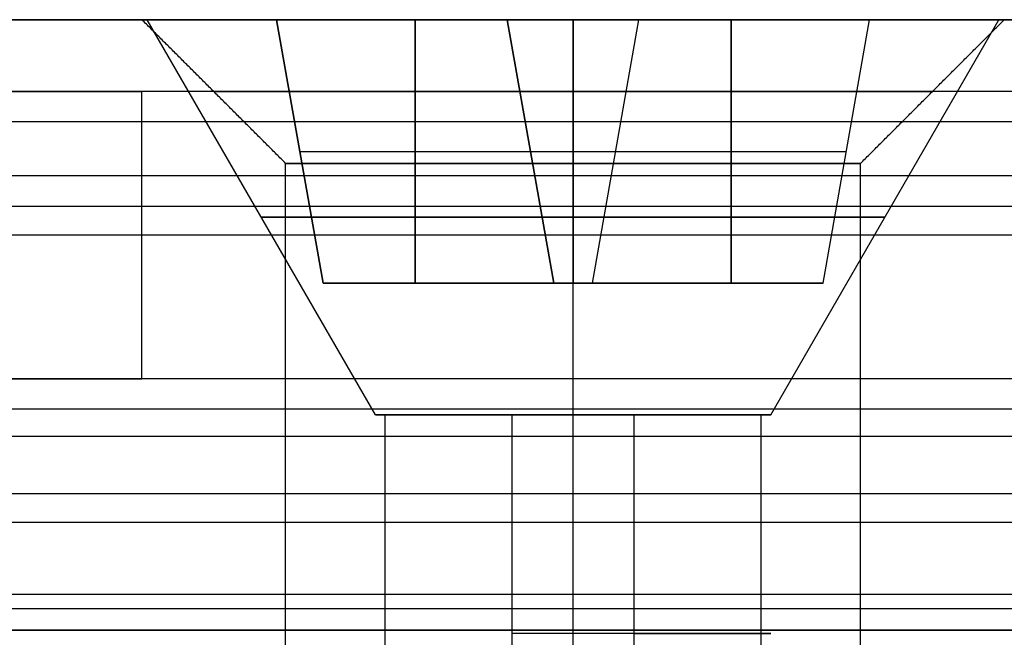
# Model space of a CAD drawing. Header units: millimetres. Extents: x -646 to 654, y -203 to 198.
# Tile 537 of 656: x 31.77 to 38.62, y 153.54 to 157.84. Entities that reach past the tile are written whole.
import ezdxf

# ---------------------------------------------------------------- set-up
doc = ezdxf.new("R2010")
doc.units = ezdxf.units.MM
doc.layers.add('Default', color=7, linetype='Continuous', true_color=0x000000)
doc.layers.add('Screw', color=7, linetype='Continuous', true_color=0xffffff)

msp = doc.modelspace()

# ---------------------------------------------------------------- linework, layer by layer
at = {"layer": 'Default'}
msp.add_line((6.1156, 157.8403, 778.8222), (32.6156, 157.8403, 778.8222), dxfattribs=at)
at = {"layer": 'Default', "extrusion": (0, -1, 0)}
for centre, radius in [((35.6156, 778.8222, -157.8403), 3), ((35.6156, 778.8222, -157.3403), 2.5), ((35.6156, 778.8222, -156.8403), 2)]:
    msp.add_circle(centre, radius, dxfattribs=at)
at = {"layer": 'Default'}
for points in [[(53.6156, 157.8403, 772.8222), (3.6156, 157.8403, 772.8222), (-46.3844, 157.8403, 772.8222)], [(-46.3844, 157.8403, 784.8222), (3.6156, 157.8403, 784.8222), (53.6156, 157.8403, 784.8222)], [(33.6156, 156.8403, 778.8222), (33.1156, 157.3403, 778.8222), (32.6156, 157.8403, 778.8222)], [(35.6156, 156.8403, 780.8222), (35.6156, 157.3403, 781.3222), (35.6156, 157.8403, 781.8222)], [(35.6156, 156.8403, 776.8222), (35.6156, 157.3403, 776.3222), (35.6156, 157.8403, 775.8222)], [(37.6156, 156.8403, 778.8222), (38.1156, 157.3403, 778.8222), (38.6156, 157.8403, 778.8222)], [(628.6156, 157.3403, 1076.2137), (3.6156, 157.3403, 1076.2137), (-621.3844, 157.3403, 1076.2137)], [(628.6156, 157.3403, 1089.8222), (3.6156, 157.3403, 1089.8222), (-621.3844, 157.3403, 1089.8222)], [(71.6963, 157.3403, 1083.018), (52.1156, 157.3403, 1083.018), (32.5349, 157.3403, 1083.018)], [(32.6156, 155.3403, 1082.2137), (32.6156, 156.3403, 1082.2137), (32.6156, 157.3403, 1082.2137)], [(628.6156, 157.1292, 1090.7166), (3.6156, 157.1292, 1090.7166), (-621.3844, 157.1292, 1090.7166)], [(33.6156, 149.3403, 778.8222), (33.6156, 153.0903, 778.8222), (33.6156, 156.8403, 778.8222)], [(35.6156, 149.3403, 780.8222), (35.6156, 153.0903, 780.8222), (35.6156, 156.8403, 780.8222)], [(35.6156, 149.3403, 776.8222), (35.6156, 153.0903, 776.8222), (35.6156, 156.8403, 776.8222)], [(37.6156, 149.3403, 778.8222), (37.6156, 153.0903, 778.8222), (37.6156, 156.8403, 778.8222)], [(628.6156, 156.7545, 1074.7995), (3.6156, 156.7545, 1074.7995), (-621.3844, 156.7545, 1074.7995)], [(628.6156, 156.5403, 1091.4222), (3.6156, 156.5403, 1091.4222), (-621.3844, 156.5403, 1091.4222)], [(628.6156, 156.3403, 1120.8222), (3.6156, 156.3403, 1120.8222), (-621.3844, 156.3403, 1120.8222)], [(628.6156, 156.3403, 1118.8222), (3.6156, 156.3403, 1118.8222), (-621.3844, 156.3403, 1118.8222)], [(628.6156, 156.3403, 1119.8222), (3.6156, 156.3403, 1119.8222), (-621.3844, 156.3403, 1119.8222)], [(628.6156, 155.3403, 1074.2137), (3.6156, 155.3403, 1074.2137), (-621.3844, 155.3403, 1074.2137)], [(628.6156, 155.3403, 1076.2137), (3.6156, 155.3403, 1076.2137), (-621.3844, 155.3403, 1076.2137)], [(628.6156, 155.3403, 1089.7137), (3.6156, 155.3403, 1089.7137), (-621.3844, 155.3403, 1089.7137)], [(628.6156, 155.3403, 1101.3222), (3.6156, 155.3403, 1101.3222), (-621.3844, 155.3403, 1101.3222)], [(628.6156, 155.3403, 1093.8222), (3.6156, 155.3403, 1093.8222), (-621.3844, 155.3403, 1093.8222)], [(628.6156, 155.3403, 1097.5722), (3.6156, 155.3403, 1097.5722), (-621.3844, 155.3403, 1097.5722)], [(71.6856, 155.3403, 1082.9637), (52.1156, 155.3403, 1082.9637), (32.5457, 155.3403, 1082.9637)], [(628.6156, 155.1292, 1102.2166), (3.6156, 155.1292, 1102.2166), (-621.3844, 155.1292, 1102.2166)], [(628.6156, 154.9403, 1092.6222), (3.6156, 154.9403, 1092.6222), (-621.3844, 154.9403, 1092.6222)], [(628.6156, 154.5403, 1102.9222), (3.6156, 154.5403, 1102.9222), (-621.3844, 154.5403, 1102.9222)], [(628.6156, 154.3403, 1093.8222), (3.6156, 154.3403, 1093.8222), (-621.3844, 154.3403, 1093.8222)], [(628.6156, 153.8403, 1120.8222), (3.6156, 153.8403, 1120.8222), (-621.3844, 153.8403, 1120.8222)], [(628.6156, 153.8403, 1118.8222), (3.6156, 153.8403, 1118.8222), (-621.3844, 153.8403, 1118.8222)], [(628.6156, 153.7403, 1090.9137), (3.6156, 153.7403, 1090.9137), (-621.3844, 153.7403, 1090.9137)], [(53.6156, 153.5903, 772.8222), (3.6156, 153.5903, 772.8222), (-46.3844, 153.5903, 772.8222)], [(-46.3844, 153.5903, 784.8222), (3.6156, 153.5903, 784.8222), (53.6156, 153.5903, 784.8222)]]:
    msp.add_open_spline(points, degree=2, dxfattribs=at)
for points, knots in [([(24.6156, 157.3403, 1082.2137), (24.6156, 157.3403, 1078.2137), (28.6156, 157.3403, 1078.2137), (32.6156, 157.3403, 1078.2137), (32.6156, 157.3403, 1082.2137), (32.6156, 157.3403, 1086.2137), (28.6156, 157.3403, 1086.2137), (24.6156, 157.3403, 1086.2137), (24.6156, 157.3403, 1082.2137)], [0, 0, 0, 6.283185, 6.283185, 12.566371, 12.566371, 18.849556, 18.849556, 25.132741, 25.132741, 25.132741]), ([(24.6156, 155.3403, 1082.2137), (24.6156, 155.3403, 1086.2137), (28.6156, 155.3403, 1086.2137), (32.6156, 155.3403, 1086.2137), (32.6156, 155.3403, 1082.2137), (32.6156, 155.3403, 1078.2137), (28.6156, 155.3403, 1078.2137), (24.6156, 155.3403, 1078.2137), (24.6156, 155.3403, 1082.2137)], [-25.132741, -25.132741, -25.132741, -18.849556, -18.849556, -12.566371, -12.566371, -6.283185, -6.283185, 0, 0, 0]), ([(37.6156, 153.5903, 778.8222), (37.6156, 153.5903, 780.8222), (35.6156, 153.5903, 780.8222), (33.6156, 153.5903, 780.8222), (33.6156, 153.5903, 778.8222), (33.6156, 153.5903, 776.8222), (35.6156, 153.5903, 776.8222), (37.6156, 153.5903, 776.8222), (37.6156, 153.5903, 778.8222)], [236.566371, 236.566371, 236.566371, 239.707963, 239.707963, 242.849556, 242.849556, 245.991149, 245.991149, 249.132741, 249.132741, 249.132741])]:
    msp.add_rational_spline(points, [1, 0.707106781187, 1, 0.707106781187, 1, 0.707106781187, 1, 0.707106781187, 1], degree=2, knots=knots, dxfattribs=at)
at = {"layer": 'Screw', "color": 7, "true_color": 0xffffff}
for p, q in [((34.2408, 155.0906, 778.8222), (32.6532, 157.8403, 778.8222)), ((33.5533, 157.8403, 778.8222), (32.6532, 157.8403, 778.8222)), ((33.5533, 157.8403, 779.2805), (35.1573, 157.8403, 779.2805)), ((33.5533, 157.8403, 778.3639), (33.5533, 157.8403, 779.2805)), ((35.1573, 157.8403, 778.3639), (33.5533, 157.8403, 778.3639)), ((33.8766, 156.0071, 778.9573), (33.5533, 157.8403, 779.2805)), ((33.8766, 156.0071, 778.6872), (33.5533, 157.8403, 778.3639)), ((33.5533, 157.8403, 778.8222), (33.8766, 156.0071, 778.8222)), ((34.5169, 157.8403, 779.2805), (34.5169, 156.0071, 778.9573)), ((34.5169, 156.0071, 778.6872), (34.5169, 157.8403, 778.3639)), ((35.1573, 157.8403, 780.8845), (36.0739, 157.8403, 780.8845)), ((35.1573, 157.8403, 779.2805), (35.1573, 157.8403, 780.8845)), ((35.1573, 157.8403, 776.7599), (35.1573, 157.8403, 778.3639)), ((36.0739, 157.8403, 776.7599), (35.1573, 157.8403, 776.7599)), ((35.4806, 156.0071, 780.5613), (35.1573, 157.8403, 780.8845)), ((35.4806, 156.0071, 778.9573), (35.1573, 157.8403, 779.2805)), ((35.4806, 156.0071, 778.6872), (35.1573, 157.8403, 778.3639)), ((35.4806, 156.0071, 777.0831), (35.1573, 157.8403, 776.7599)), ((35.1573, 157.8403, 779.9209), (35.4806, 156.0071, 779.9209)), ((35.1573, 157.8403, 777.7235), (35.4806, 156.0071, 777.7235)), ((35.6156, 155.0906, 777.4473), (35.6156, 157.8403, 775.8597)), ((35.6156, 157.8403, 775.8597), (35.6156, 157.8403, 776.7599)), ((35.6156, 157.8403, 780.8845), (35.6156, 157.8403, 781.7847)), ((35.6156, 157.8403, 780.8845), (35.6156, 156.0071, 780.5613)), ((35.6156, 156.0071, 777.0831), (35.6156, 157.8403, 776.7599)), ((35.6156, 155.0906, 780.1971), (35.6156, 157.8403, 781.7847)), ((35.7507, 156.0071, 780.5613), (36.0739, 157.8403, 780.8845)), ((35.7507, 156.0071, 778.9573), (36.0739, 157.8403, 779.2805)), ((35.7507, 156.0071, 777.0831), (36.0739, 157.8403, 776.7599)), ((35.7507, 156.0071, 778.6872), (36.0739, 157.8403, 778.3639)), ((35.7507, 156.0071, 779.9209), (36.0739, 157.8403, 779.9209)), ((35.7507, 156.0071, 777.7235), (36.0739, 157.8403, 777.7235)), ((36.0739, 157.8403, 780.8845), (36.0739, 157.8403, 779.2805)), ((36.0739, 157.8403, 778.3639), (36.0739, 157.8403, 776.7599)), ((37.678, 157.8403, 778.3639), (36.0739, 157.8403, 778.3639)), ((36.0739, 157.8403, 779.2805), (37.678, 157.8403, 779.2805)), ((36.7143, 156.0071, 778.6872), (36.7143, 157.8403, 778.3639)), ((36.7143, 157.8403, 779.2805), (36.7143, 156.0071, 778.9573)), ((36.9905, 155.0906, 778.8222), (38.5781, 157.8403, 778.8222)), ((37.3547, 156.0071, 778.6872), (37.678, 157.8403, 778.3639)), ((37.3547, 156.0071, 778.9573), (37.678, 157.8403, 779.2805)), ((37.3547, 156.0071, 778.8222), (37.678, 157.8403, 778.8222)), ((37.678, 157.8403, 779.2805), (37.678, 157.8403, 778.3639)), ((38.5781, 157.8403, 778.8222), (37.678, 157.8403, 778.8222)), ((33.7149, 156.9237, 779.1189), (35.319, 156.9237, 779.1189)), ((33.7149, 156.9237, 778.5255), (33.7149, 156.9237, 779.1189)), ((33.7149, 156.9237, 778.5255), (35.319, 156.9237, 778.5255)), ((35.319, 156.9237, 780.7229), (35.9123, 156.9237, 780.7229)), ((35.319, 156.9237, 779.1189), (35.319, 156.9237, 780.7229)), ((35.319, 156.9237, 776.9215), (35.319, 156.9237, 778.5255)), ((35.319, 156.9237, 776.9215), (35.9123, 156.9237, 776.9215)), ((35.9123, 156.9237, 779.1189), (35.9123, 156.9237, 780.7229)), ((35.9123, 156.9237, 776.9215), (35.9123, 156.9237, 778.5255)), ((35.9123, 156.9237, 778.5255), (37.5163, 156.9237, 778.5255)), ((35.9123, 156.9237, 779.1189), (37.5163, 156.9237, 779.1189)), ((37.5163, 156.9237, 778.5255), (37.5163, 156.9237, 779.1189)), ((33.8766, 156.0071, 778.9573), (35.4806, 156.0071, 778.9573)), ((33.8766, 156.0071, 778.6872), (33.8766, 156.0071, 778.9573)), ((35.4806, 156.0071, 778.6872), (33.8766, 156.0071, 778.6872)), ((37.3547, 156.0071, 778.8222), (33.8766, 156.0071, 778.8222)), ((35.4806, 156.0071, 780.5613), (35.7507, 156.0071, 780.5613)), ((35.4806, 156.0071, 778.9573), (35.4806, 156.0071, 780.5613)), ((35.4806, 156.0071, 777.0831), (35.4806, 156.0071, 778.6872)), ((35.7507, 156.0071, 777.0831), (35.4806, 156.0071, 777.0831)), ((35.6156, 156.0071, 777.0831), (35.6156, 156.0071, 780.5613)), ((35.7507, 156.0071, 780.5613), (35.7507, 156.0071, 778.9573)), ((35.7507, 156.0071, 778.6872), (35.7507, 156.0071, 777.0831)), ((37.3547, 156.0071, 778.6872), (35.7507, 156.0071, 778.6872)), ((35.7507, 156.0071, 778.9573), (37.3547, 156.0071, 778.9573)), ((37.3547, 156.0071, 778.9573), (37.3547, 156.0071, 778.6872)), ((34.308, 153.4222, 779.2471), (34.308, 155.0906, 779.2471)), ((35.1908, 152.0473, 777.5146), (35.1908, 155.0906, 777.5146)), ((36.0405, 152.964, 780.1298), (36.0405, 155.0906, 780.1298)), ((36.9232, 152.5057, 778.3974), (36.9232, 155.0906, 778.3974))]:
    msp.add_line(p, q, dxfattribs=at)
at = {"layer": 'Screw', "color": 7, "true_color": 0xffffff, "extrusion": (0, 1, 0)}
for centre, radius, start, end in [((-35.6156, 778.8222, 157.8403), 2.9625, 180, 0), ((-35.6156, 778.8222, 157.8403), 2.9625, 0, 180), ((-35.6156, 778.8222, 156.4654), 2.1687, 180, 360), ((-35.6156, 778.8222, 156.4654), 2.1687, 0, 180), ((-35.6156, 778.8222, 155.0906), 1.3749, 288, 0), ((-35.6156, 778.8222, 155.0906), 1.3749, 0, 108), ((-35.6156, 778.8222, 155.0906), 1.3749, 180, 288), ((-35.6156, 778.8222, 155.0906), 1.3749, 108, 180), ((-35.6156, 778.8222, 153.5689), 1.3749, 108, 288)]:
    msp.add_arc(centre, radius, start, end, dxfattribs=at)

doc.saveas('drawing.dxf')
